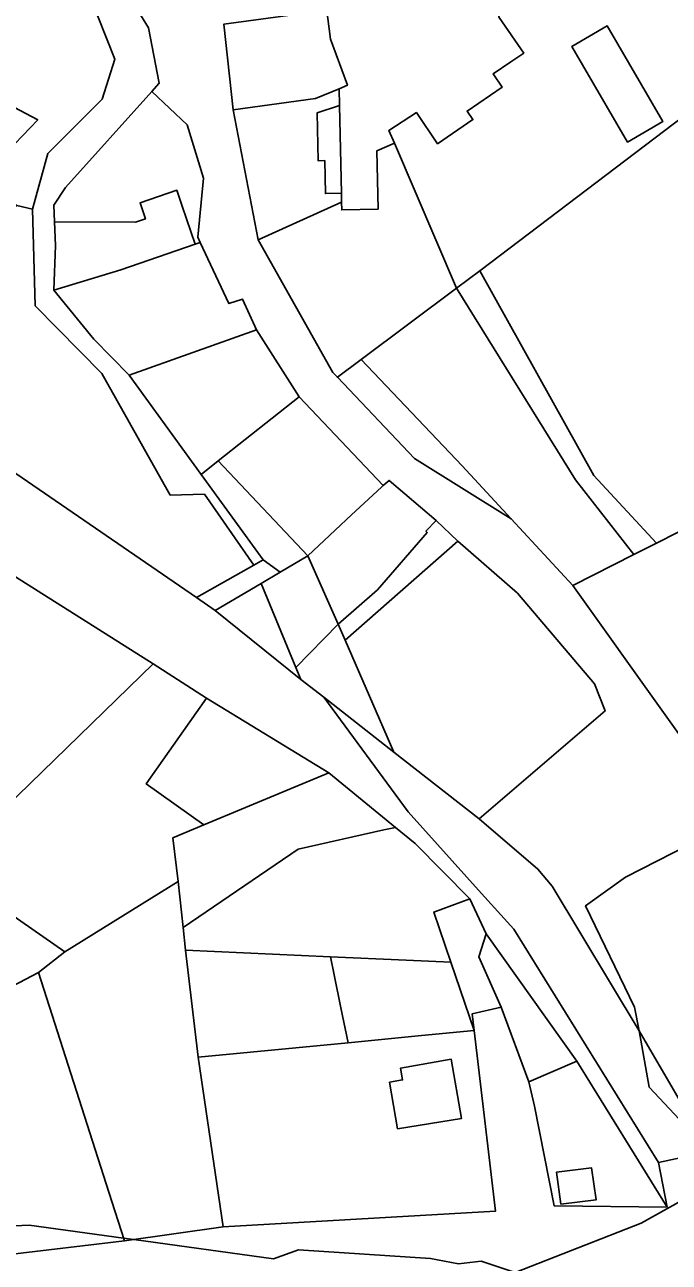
# Model space of a CAD drawing. Extents: x -477304 to -465429, y -1159113 to -1149210.
# Drawn here: x -475037.7 to -474940.1, y -1154438.1 to -1154250.7 of the extents above; entities that cross this region are included whole.
import ezdxf

# ---------------------------------------------------------------- set-up
doc = ezdxf.new("R2010")
doc.units = 0
for name, color, linetype in [('BPEJ_s', 7, 'Continuous'), ('orna_s', 7, 'Continuous'), ('ostatni_s', 7, 'Continuous'), ('trav_porost_s', 7, 'Continuous'), ('voda_s', 7, 'Continuous'), ('zahrada_s', 7, 'Continuous')]:
    doc.layers.add(name, color=color, linetype=linetype)

msp = doc.modelspace()

# ---------------------------------------------------------------- linework, layer by layer
at = {"layer": 'BPEJ_s'}
for points in [[(-474963.42, -1154439.66), (-474944.34, -1154432.22), (-474931.8, -1154425.17), (-474930.74, -1154424.57), (-474917.13, -1154418.82), (-474910.09, -1154413.87), (-474906.65, -1154411.46), (-474904.57, -1154409.99), (-474902.96, -1154408.86), (-474898.32, -1154405.6), (-474897.49, -1154404.84), (-474895.01, -1154401.6), (-474890.11, -1154398.12), (-474879.25, -1154390.42), (-474878.03, -1154389.55), (-474876.73, -1154388.63), (-474871.25, -1154384.05), (-474862.87, -1154377.04), (-474857.79, -1154372.8), (-474859.92, -1154379.45), (-474864.21, -1154392.78), (-474865.67, -1154397.35), (-474865.67, -1154399.69)], [(-474931.8, -1154425.17), (-474944.34, -1154432.22), (-474963.42, -1154439.66), (-474968.59, -1154437.96), (-474971.99, -1154438.39), (-474976.24, -1154437.54), (-474996.23, -1154436.26), (-475000, -1154437.59), (-475021.16, -1154434.68), (-475022.72, -1154434.46), (-475037, -1154432.5), (-475046.02, -1154432.89), (-475083.5, -1154434.5), (-475113, -1154441.5)], [(-475127.82, -1154446.86), (-475113, -1154441.5), (-475083.5, -1154434.5), (-475046.02, -1154432.89), (-475037, -1154432.5), (-475022.72, -1154434.46), (-475021.16, -1154434.68), (-475000, -1154437.59), (-474996.23, -1154436.26), (-474976.24, -1154437.54), (-474971.99, -1154438.39), (-474968.59, -1154437.96), (-474963.42, -1154439.66)]]:
    msp.add_lwpolyline(points, dxfattribs=at)
at = {"layer": 'orna_s'}
for points in [[(-475013.67, -1154387.43), (-475013.34, -1154390.86), (-475011.42, -1154407.07), (-475007.64, -1154432.77), (-475022.59, -1154434.88), (-475024.95, -1154427.5), (-475035.58, -1154394.25), (-475031.62, -1154391.13), (-475014.45, -1154380.45)], [(-475040.89, -1154396.99), (-475038.58, -1154395.8), (-475035.58, -1154394.25), (-475024.95, -1154427.5), (-475022.59, -1154434.88), (-475040.38, -1154436.99), (-475047.63, -1154436.05), (-475040.5, -1154422.02)]]:
    msp.add_lwpolyline(points, close=True, dxfattribs=at)
at = {"layer": 'ostatni_s'}
for points in [[(-474937.13, -1154374.91), (-474946.74, -1154379.82), (-474952.78, -1154384.14), (-474945.38, -1154399.49), (-474944.67, -1154403.09), (-474957.84, -1154381.15), (-474959.98, -1154378.6), (-474968.86, -1154370.98), (-474949.81, -1154354.63), (-474951.42, -1154350.53), (-474963.09, -1154336.81), (-474972.12, -1154328.94), (-474975.4, -1154325.82), (-474982.51, -1154319.72), (-474983.41, -1154320.49), (-474996.14, -1154307.09), (-475002.56, -1154296.94), (-475004.72, -1154292.28), (-475006.75, -1154292.96), (-475011.09, -1154283.69), (-475011.46, -1154282.9), (-475010.59, -1154273.97), (-475013.09, -1154265.9), (-475018.44, -1154260.83), (-475017.34, -1154259.6), (-475018.92, -1154251.19), (-475023.39, -1154243.95)], [(-475027.9, -1154246.08), (-475024.04, -1154255.92), (-475025.97, -1154261.99), (-475034.16, -1154270.23), (-475036.49, -1154278.64), (-475038.84, -1154278.09), (-475041.74, -1154275.55), (-475054.78, -1154267.15), (-475052.4, -1154264.91), (-475040.32, -1154269.97), (-475035.7, -1154265.13), (-475046.52, -1154259.4), (-475052.4, -1154264.91), (-475056.95, -1154259.95), (-475059.97, -1154262.72), (-475063.62, -1154258.74), (-475059.57, -1154255.02), (-475061.53, -1154252.88), (-475058.88, -1154250.45)], [(-474965.83, -1154249.61), (-474962.14, -1154255.03), (-474964.08, -1154256.35), (-474966.77, -1154258.18), (-474965.41, -1154260.2), (-474970.7, -1154263.8), (-474969.82, -1154265.1), (-474975.17, -1154268.74), (-474978.38, -1154264.02), (-474982.53, -1154266.74), (-474981.71, -1154268.66), (-474984.38, -1154269.84), (-474984.19, -1154278.64), (-474989.69, -1154278.76), (-474989.71, -1154277.58), (-474989.74, -1154276.24), (-474990.03, -1154262.98), (-474990.09, -1154260.41), (-474988.83, -1154259.88), (-474991.38, -1154252.9), (-474992.01, -1154248.21)], [(-475007.51, -1154250.63), (-475006.1, -1154263.62), (-475002.33, -1154283.3), (-474991.05, -1154303.37), (-474990.34, -1154304.11), (-474978.66, -1154316.39), (-474964.01, -1154325.56), (-474954.69, -1154335.64), (-474927.26, -1154374.09)], [(-475179.67, -1154282.69), (-475165.11, -1154298.21), (-475161.3, -1154301.81), (-475157.62, -1154305.28), (-475149.56, -1154309.96), (-475133.75, -1154320.69), (-475117.94, -1154331.42), (-475102.38, -1154342.03), (-475099.03, -1154344.4), (-475083.33, -1154355.18), (-475067.84, -1154365.92), (-475049.97, -1154378.36), (-475031.62, -1154391.13), (-475035.58, -1154394.25), (-475038.58, -1154395.8), (-475040.89, -1154396.99), (-475044.16, -1154398.73), (-475047.03, -1154394.63), (-475052.47, -1154386.84), (-475067.14, -1154377.25), (-475122.85, -1154338.86), (-475136.16, -1154329.7), (-475149.69, -1154320.47), (-475166.46, -1154308.58)], [(-475100.13, -1154444.57), (-475062.78, -1154436.2), (-475047.63, -1154436.05), (-475040.38, -1154436.99), (-475022.59, -1154434.88), (-475007.64, -1154432.77), (-474966.39, -1154430.37), (-474969.62, -1154403.04), (-474969.92, -1154400.49), (-474965.57, -1154399.52), (-474961.35, -1154410.8), (-474960.51, -1154414.51), (-474957.5, -1154429.59), (-474940.42, -1154429.78), (-474941.73, -1154423.01), (-474934.02, -1154421.36)]]:
    msp.add_lwpolyline(points, dxfattribs=at)
for points in [[(-474995.22, -1154249), (-474992.01, -1154248.21), (-474991.38, -1154252.9), (-474988.83, -1154259.88), (-474990.09, -1154260.41), (-474993.67, -1154261.9), (-475006.1, -1154263.62), (-475007.51, -1154250.63)], [(-474941.05, -1154265.38), (-474946.41, -1154268.5), (-474954.86, -1154254.03), (-474949.5, -1154250.9)], [(-474968.76, -1154288), (-474929.08, -1154257.84), (-474908.92, -1154312.44), (-474942.04, -1154329.23), (-474951.51, -1154319)], [(-474990.03, -1154262.98), (-474989.74, -1154276.24), (-474992.15, -1154276.29), (-474992.25, -1154271.3), (-474993.25, -1154271.32), (-474993.41, -1154264.08)], [(-475020.22, -1154277.71), (-475014.66, -1154275.8), (-475013.83, -1154278.22), (-475011.86, -1154283.95), (-475023.14, -1154287.82), (-475033.25, -1154290.92), (-475033.02, -1154284.17), (-475033.18, -1154280.57), (-475020.89, -1154280.65), (-475019.39, -1154280.14)], [(-475021.87, -1154303.8), (-475027.2, -1154298.32), (-475033.25, -1154290.92), (-475023.14, -1154287.82), (-475011.86, -1154283.95), (-475011.09, -1154283.69), (-475006.75, -1154292.96), (-475004.72, -1154292.28), (-475002.56, -1154296.94)], [(-474972.29, -1154290.63), (-474968.76, -1154288), (-474951.51, -1154319), (-474942.04, -1154329.23), (-474945.45, -1154330.96), (-474954.28, -1154319.64)], [(-474972.29, -1154290.63), (-474954.28, -1154319.64), (-474945.45, -1154330.96), (-474954.69, -1154335.64), (-474964.01, -1154325.56), (-474971.46, -1154317.51), (-474986.75, -1154301.43)], [(-474954.69, -1154335.64), (-474945.45, -1154330.96), (-474942.04, -1154329.23), (-474908.92, -1154312.44), (-474882.01, -1154300.1), (-474881.31, -1154302.63), (-474875.81, -1154314.09), (-474873.94, -1154318.22), (-474874.49, -1154318.32), (-474870.7, -1154327.26), (-474862.64, -1154345.91), (-474904.34, -1154364.61), (-474927.26, -1154374.09)], [(-474964.01, -1154325.56), (-474978.66, -1154316.39), (-474990.34, -1154304.11), (-474986.75, -1154301.43), (-474971.46, -1154317.51)], [(-474988.2, -1154324.94), (-474990.67, -1154327.26), (-474994.83, -1154331.17), (-475008.39, -1154316.78), (-474996.14, -1154307.09), (-474983.41, -1154320.49), (-474983.67, -1154320.73)], [(-474976.73, -1154327.62), (-474984.25, -1154336.28), (-474990.21, -1154341.52), (-474994.83, -1154331.17), (-474990.67, -1154327.26), (-474988.2, -1154324.94), (-474983.67, -1154320.73), (-474983.41, -1154320.49), (-474982.51, -1154319.72), (-474975.4, -1154325.82), (-474976.94, -1154327.4)], [(-474975.4, -1154325.82), (-474972.12, -1154328.94), (-474989.14, -1154343.94), (-474990.21, -1154341.52), (-474984.25, -1154336.28), (-474976.73, -1154327.62), (-474976.94, -1154327.4)], [(-474951.42, -1154350.53), (-474949.81, -1154354.63), (-474968.86, -1154370.98), (-474981.79, -1154360.87), (-474989.14, -1154343.94), (-474972.12, -1154328.94), (-474963.09, -1154336.81)], [(-474999.01, -1154333.64), (-475001.9, -1154335.34), (-475008.82, -1154339.43), (-475011.67, -1154337.46), (-475002.99, -1154332.57), (-475001.56, -1154331.77)], [(-474996.62, -1154348.04), (-474990.21, -1154341.52), (-474989.14, -1154343.94), (-474981.79, -1154360.87), (-474992.41, -1154352.57), (-474995.85, -1154349.88)], [(-474991.39, -1154391.87), (-475013.34, -1154390.86), (-475013.67, -1154387.43), (-474996.28, -1154375.56), (-474983.3, -1154372.66), (-474981.53, -1154372.27), (-474978.58, -1154374.69), (-474970.31, -1154383.07), (-474975.76, -1154385.11), (-474973.16, -1154392.7), (-474979.95, -1154392.39)], [(-474967.8, -1154388.37), (-474968.91, -1154391.87), (-474965.57, -1154399.52), (-474969.92, -1154400.49), (-474969.62, -1154403.04), (-474973.16, -1154392.7), (-474975.76, -1154385.11), (-474970.31, -1154383.07)], [(-474968.91, -1154391.87), (-474967.8, -1154388.37), (-474954.11, -1154407.68), (-474961.35, -1154410.8), (-474965.57, -1154399.52)], [(-474991.39, -1154391.87), (-474979.95, -1154392.39), (-474973.16, -1154392.7), (-474969.62, -1154403.04), (-474977.6, -1154403.81), (-474988.72, -1154404.88), (-474989.8, -1154399.6), (-474990.82, -1154394.62)], [(-474981.22, -1154417.91), (-474982.44, -1154410.86), (-474980.47, -1154410.52), (-474980.78, -1154408.72), (-474973.1, -1154407.38), (-474971.54, -1154416.35)], [(-474954.11, -1154407.68), (-474940.42, -1154429.78), (-474957.5, -1154429.59), (-474960.51, -1154414.51), (-474961.35, -1154410.8)], [(-474951.19, -1154428.69), (-474951.85, -1154423.84), (-474957.16, -1154424.47), (-474956.5, -1154429.32)], [(-474956.5, -1154429.32), (-474957.16, -1154424.47), (-474951.85, -1154423.84), (-474951.19, -1154428.69)]]:
    msp.add_lwpolyline(points, close=True, dxfattribs=at)
at = {"layer": 'trav_porost_s'}
for points in [[(-475049.97, -1154378.36), (-475067.84, -1154365.92), (-475043.93, -1154331.29), (-475018.21, -1154347.49)], [(-474999.01, -1154333.64), (-474994.83, -1154331.17), (-474990.21, -1154341.52), (-474996.62, -1154348.04), (-475001.9, -1154335.34)], [(-475008.82, -1154339.43), (-475001.9, -1154335.34), (-474996.62, -1154348.04), (-474995.85, -1154349.88)], [(-475010.57, -1154371.91), (-475015.26, -1154373.87), (-475014.45, -1154380.45), (-475031.62, -1154391.13), (-475049.97, -1154378.36), (-475018.21, -1154347.49), (-475010.16, -1154352.72), (-475019.27, -1154365.69)], [(-475013.67, -1154387.43), (-475014.45, -1154380.45), (-475015.26, -1154373.87), (-475010.57, -1154371.91), (-474991.64, -1154363.99), (-474981.53, -1154372.27), (-474983.3, -1154372.66), (-474996.28, -1154375.56)], [(-474991.39, -1154391.87), (-474990.82, -1154394.62), (-474989.8, -1154399.6), (-474988.72, -1154404.88), (-475011.42, -1154407.07), (-475013.34, -1154390.86)]]:
    msp.add_lwpolyline(points, close=True, dxfattribs=at)
at = {"layer": 'voda_s'}
for points in [[(-475023.39, -1154243.95), (-475018.92, -1154251.19), (-475017.34, -1154259.6), (-475018.44, -1154260.83), (-475031.5, -1154275.37), (-475033.28, -1154278.03), (-475033.18, -1154280.57), (-475033.02, -1154284.17), (-475033.25, -1154290.92), (-475027.2, -1154298.32), (-475021.87, -1154303.8), (-475010.97, -1154318.82), (-475001.56, -1154331.77), (-475002.99, -1154332.57), (-475010.46, -1154321.82), (-475015.65, -1154321.95), (-475026.01, -1154303.52), (-475036.09, -1154293.29), (-475036.49, -1154278.64), (-475034.16, -1154270.23), (-475025.97, -1154261.99), (-475024.04, -1154255.92), (-475027.9, -1154246.08)], [(-475068.02, -1154298.78), (-475011.67, -1154337.46), (-475008.82, -1154339.43), (-474995.85, -1154349.88), (-474992.41, -1154352.57), (-474979.63, -1154369.91), (-474968.5, -1154382.28), (-474963.63, -1154387.7), (-474941.73, -1154423.01), (-474940.42, -1154429.78), (-474954.11, -1154407.68), (-474967.8, -1154388.37), (-474970.31, -1154383.07), (-474978.58, -1154374.69), (-474981.53, -1154372.27), (-474991.64, -1154363.99), (-475010.16, -1154352.72), (-475018.21, -1154347.49), (-475043.93, -1154331.29)]]:
    msp.add_lwpolyline(points, dxfattribs=at)
for points in [[(-474979.63, -1154369.91), (-474992.41, -1154352.57), (-474981.79, -1154360.87), (-474968.86, -1154370.98), (-474959.98, -1154378.6), (-474957.84, -1154381.15), (-474944.67, -1154403.09), (-474943.15, -1154411.6), (-474934.02, -1154421.36), (-474941.73, -1154423.01), (-474963.63, -1154387.7), (-474968.5, -1154382.28)], [(-474934.02, -1154421.36), (-474943.15, -1154411.6), (-474944.67, -1154403.09)]]:
    msp.add_lwpolyline(points, close=True, dxfattribs=at)
at = {"layer": 'zahrada_s'}
for points in [[(-474975.17, -1154268.74), (-474969.82, -1154265.1), (-474970.7, -1154263.8), (-474965.41, -1154260.2), (-474966.77, -1154258.18), (-474964.08, -1154256.35), (-474962.14, -1154255.03), (-474965.83, -1154249.61), (-474968.04, -1154242.2), (-474954.33, -1154238.41), (-474939.79, -1154230.62), (-474929.08, -1154257.84), (-474968.76, -1154288), (-474972.29, -1154290.63), (-474981.71, -1154268.66), (-474982.53, -1154266.74), (-474978.38, -1154264.02)], [(-474954.86, -1154254.03), (-474946.41, -1154268.5), (-474941.05, -1154265.38), (-474949.5, -1154250.9)], [(-475046.52, -1154259.4), (-475035.7, -1154265.13), (-475040.32, -1154269.97), (-475052.4, -1154264.91)], [(-475031.5, -1154275.37), (-475018.44, -1154260.83), (-475013.09, -1154265.9), (-475010.59, -1154273.97), (-475011.46, -1154282.9), (-475011.09, -1154283.69), (-475011.86, -1154283.95), (-475013.83, -1154278.22), (-475014.66, -1154275.8), (-475020.22, -1154277.71), (-475019.39, -1154280.14), (-475020.89, -1154280.65), (-475033.18, -1154280.57), (-475033.28, -1154278.03)], [(-474992.25, -1154271.3), (-474992.15, -1154276.29), (-474989.74, -1154276.24), (-474989.71, -1154277.58), (-475002.33, -1154283.3), (-475006.1, -1154263.62), (-474993.67, -1154261.9), (-474990.09, -1154260.41), (-474990.03, -1154262.98), (-474993.41, -1154264.08), (-474993.25, -1154271.32)], [(-474989.69, -1154278.76), (-474984.19, -1154278.64), (-474984.38, -1154269.84), (-474981.71, -1154268.66), (-474972.29, -1154290.63), (-474986.75, -1154301.43), (-474990.34, -1154304.11), (-474991.05, -1154303.37), (-475002.33, -1154283.3), (-474989.71, -1154277.58)], [(-475002.99, -1154332.57), (-475011.67, -1154337.46), (-475068.02, -1154298.78), (-475063.2, -1154292.98), (-475040.97, -1154280.3), (-475038.84, -1154278.09), (-475036.49, -1154278.64), (-475036.09, -1154293.29), (-475026.01, -1154303.52), (-475015.65, -1154321.95), (-475010.46, -1154321.82)], [(-475010.97, -1154318.82), (-475021.87, -1154303.8), (-475002.56, -1154296.94), (-474996.14, -1154307.09), (-475008.39, -1154316.78)], [(-474999.01, -1154333.64), (-475001.56, -1154331.77), (-475010.97, -1154318.82), (-475008.39, -1154316.78), (-474994.83, -1154331.17)], [(-475019.27, -1154365.69), (-475010.16, -1154352.72), (-474991.64, -1154363.99), (-475010.57, -1154371.91)], [(-474945.38, -1154399.49), (-474952.78, -1154384.14), (-474946.74, -1154379.82), (-474937.13, -1154374.91), (-474934.98, -1154377.19), (-474914.07, -1154401.83), (-474924.85, -1154412.2), (-474931.7, -1154418.24), (-474933.96, -1154420.21), (-474933.45, -1154420.8), (-474934.02, -1154421.36), (-474944.67, -1154403.09)], [(-475011.42, -1154407.07), (-474988.72, -1154404.88), (-474977.6, -1154403.81), (-474969.62, -1154403.04), (-474966.39, -1154430.37), (-475007.64, -1154432.77)], [(-474980.78, -1154408.72), (-474980.47, -1154410.52), (-474982.44, -1154410.86), (-474981.22, -1154417.91), (-474971.54, -1154416.35), (-474973.1, -1154407.38)]]:
    msp.add_lwpolyline(points, close=True, dxfattribs=at)

doc.saveas('drawing.dxf')
